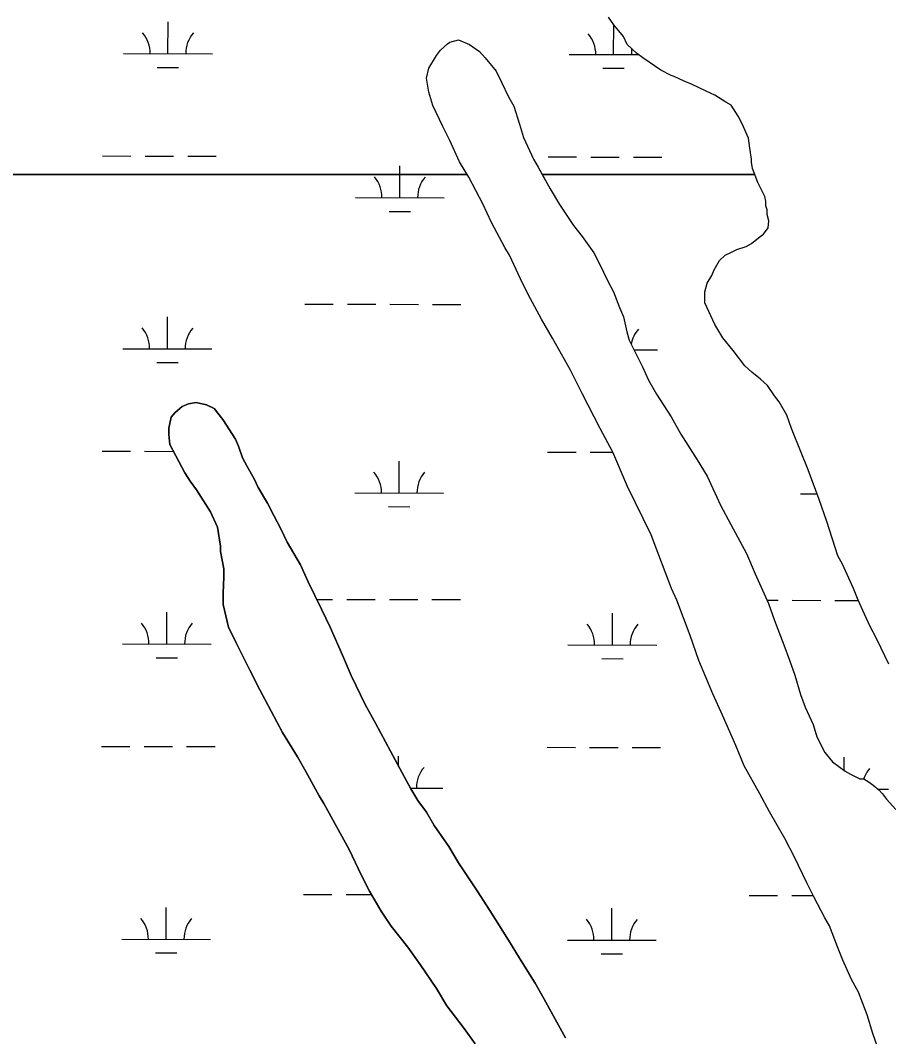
# Model space of a CAD drawing. Extents: x 3187622 to 3225504, y 800805 to 826213.
# Drawn here: x 3208180 to 3209158, y 822411 to 823556 of the extents above; entities that cross this region are included whole.
import ezdxf

# ---------------------------------------------------------------- set-up
doc = ezdxf.new("R2010")
doc.units = 0
doc.layers.add('V-SITE-VEGE', color=7, linetype='Continuous')
doc.layers.add('V-WETL-SWMP', color=7, linetype='Continuous')

msp = doc.modelspace()

# ---------------------------------------------------------------- linework, layer by layer
at = {"layer": 'V-SITE-VEGE'}
for p, q in [((3208848.3, 823551), (3208842.1, 823559.8)), ((3208858.9, 823537.8), (3208848.3, 823551)), ((3208863.3, 823529), (3208858.9, 823537.8)), ((3208653, 823522.6), (3208660.9, 823529.7)), ((3208660.9, 823529.7), (3208663.5, 823531.4)), ((3208663.5, 823531.4), (3208673.2, 823534.1)), ((3208673.2, 823534.1), (3208685.5, 823528.8)), ((3208685.5, 823528.8), (3208697, 823520.9)), ((3208873.8, 823519.3), (3208863.3, 823529)), ((3208639.8, 823502.4), (3208648.6, 823516.5)), ((3208648.6, 823516.5), (3208653, 823522.6)), ((3208697, 823520.9), (3208703.1, 823513.9)), ((3208703.1, 823513.9), (3208715.5, 823498.9)), ((3208880.9, 823514), (3208873.8, 823519.3)), ((3208901.1, 823500), (3208880.9, 823514)), ((3208637.1, 823490.9), (3208639.8, 823502.4)), ((3208639.8, 823475.1), (3208637.1, 823490.9)), ((3208715.5, 823498.9), (3208721.6, 823486.6)), ((3208912.6, 823493.8), (3208901.1, 823500)), ((3208916.1, 823492.9), (3208912.6, 823493.8)), ((3208927.5, 823487.7), (3208916.1, 823492.9)), ((3208721.6, 823486.6), (3208729.6, 823469.9)), ((3208935.5, 823484.2), (3208927.5, 823487.7)), ((3208952.2, 823476.3), (3208935.5, 823484.2)), ((3208644.2, 823460.1), (3208639.8, 823475.1)), ((3208729.6, 823469.9), (3208735.7, 823459.3)), ((3208961.9, 823471.9), (3208952.2, 823476.3)), ((3208974.2, 823464), (3208961.9, 823471.9)), ((3208655.7, 823436.4), (3208644.2, 823460.1)), ((3208735.7, 823459.3), (3208741.9, 823439.1)), ((3208980.4, 823460.4), (3208974.2, 823464)), ((3208988.3, 823448.1), (3208980.4, 823460.4)), ((3208992.7, 823439.3), (3208988.3, 823448.1)), ((3208663.6, 823420.6), (3208655.7, 823436.4)), ((3208741.9, 823439.1), (3208746.3, 823424.2)), ((3208999.7, 823423.5), (3208992.7, 823439.3)), ((3208746.3, 823424.2), (3208757.8, 823399.5)), ((3209001.5, 823412.1), (3208999.7, 823423.5)), ((3208674.2, 823396.8), (3208663.6, 823420.6)), ((3209003.3, 823399.7), (3209001.5, 823412.1)), ((3208757.8, 823399.5), (3208763.1, 823390.7)), ((3209003.3, 823396.2), (3209003.3, 823399.7)), ((3208684.8, 823379.2), (3208674.2, 823396.8)), ((3208763.1, 823390.7), (3208776.3, 823366.1)), ((3209004.2, 823389.2), (3209003.3, 823396.2)), ((3209010.3, 823373.4), (3209004.2, 823389.2)), ((3208700.6, 823349.3), (3208684.8, 823379.2)), ((3208776.3, 823366.1), (3208786.9, 823348.5)), ((3209018.3, 823357.5), (3209010.3, 823373.4)), ((3209019.2, 823352.2), (3209018.3, 823357.5)), ((3208710.3, 823328.2), (3208700.6, 823349.3)), ((3208786.9, 823348.5), (3208802.7, 823324.8)), ((3209019.2, 823347), (3209019.2, 823352.2)), ((3209020.9, 823342.6), (3209019.2, 823347)), ((3209020.9, 823337.3), (3209020.9, 823342.6)), ((3209022.7, 823330.2), (3209020.9, 823337.3)), ((3209021.8, 823322.3), (3209022.7, 823330.2)), ((3208725.3, 823300.1), (3208710.3, 823328.2)), ((3208802.7, 823324.8), (3208812.4, 823312.5)), ((3209016.6, 823315.3), (3209021.8, 823322.3)), ((3208812.4, 823312.5), (3208825.6, 823294)), ((3209003.4, 823304.7), (3209013, 823312.6)), ((3209013, 823312.6), (3209016.6, 823315.3)), ((3208730.6, 823291.3), (3208725.3, 823300.1)), ((3208980.5, 823295), (3208986.7, 823297.7)), ((3208986.7, 823297.7), (3208997.2, 823301.2)), ((3208997.2, 823301.2), (3209003.4, 823304.7)), ((3208742.9, 823264.9), (3208730.6, 823291.3)), ((3208825.6, 823294), (3208831.8, 823282.6)), ((3208961.2, 823274.8), (3208967.3, 823285.3)), ((3208967.3, 823285.3), (3208973.5, 823291.5)), ((3208973.5, 823291.5), (3208980.5, 823295)), ((3208831.8, 823282.6), (3208841.5, 823262.3)), ((3208958.5, 823268.6), (3208961.2, 823274.8)), ((3208751.8, 823247.3), (3208742.9, 823264.9)), ((3208841.5, 823262.3), (3208847.7, 823250)), ((3208953.2, 823259.8), (3208958.5, 823268.6)), ((3208847.7, 823250), (3208854.7, 823232.4)), ((3208950.6, 823250.1), (3208953.2, 823259.8)), ((3208950.6, 823237.8), (3208950.6, 823250.1)), ((3208766.7, 823219.2), (3208751.8, 823247.3)), ((3208854.7, 823232.4), (3208859.1, 823221.9)), ((3208962.1, 823213.2), (3208950.6, 823237.8)), ((3208779.1, 823198), (3208766.7, 823219.2)), ((3208859.1, 823221.9), (3208862.7, 823205.2)), ((3208862.7, 823205.2), (3208865.3, 823195.5)), ((3208970.9, 823198.2), (3208962.1, 823213.2)), ((3208799.3, 823162), (3208779.1, 823198)), ((3208865.3, 823195.5), (3208880.3, 823165.6)), ((3208982.4, 823184.1), (3208970.9, 823198.2)), ((3208995.6, 823166.6), (3208982.4, 823184.1)), ((3208812.6, 823135.6), (3208799.3, 823162)), ((3208880.3, 823165.6), (3208887.3, 823150.6)), ((3209003.5, 823159.5), (3208995.6, 823166.6)), ((3209013.2, 823151.6), (3209003.5, 823159.5)), ((3208887.3, 823150.6), (3208896.2, 823134.8)), ((3209021.1, 823144.6), (3209013.2, 823151.6)), ((3208832.8, 823096), (3208812.6, 823135.6)), ((3209029, 823133.1), (3209021.1, 823144.6)), ((3208362.1, 823121.1), (3208369.1, 823123.8)), ((3208369.1, 823123.8), (3208377.9, 823125.5)), ((3208377.9, 823125.5), (3208389.3, 823122.9)), ((3208896.2, 823134.8), (3208912.9, 823109.3)), ((3209034.3, 823126.1), (3209029, 823133.1)), ((3209043.1, 823111.2), (3209034.3, 823126.1)), ((3208349.7, 823108.8), (3208354.1, 823114.1)), ((3208354.1, 823114.1), (3208362.1, 823121.1)), ((3208389.3, 823122.9), (3208398.1, 823118.5)), ((3208398.1, 823118.5), (3208407.8, 823106.2)), ((3208347.1, 823096.5), (3208349.7, 823108.8)), ((3208407.8, 823106.2), (3208421.9, 823084.2)), ((3208912.9, 823109.3), (3208923.5, 823089.9)), ((3209048.4, 823096.2), (3209043.1, 823111.2)), ((3208347.1, 823089.4), (3208347.1, 823096.5)), ((3208348, 823078), (3208347.1, 823089.4)), ((3208846.9, 823069.6), (3208832.8, 823096)), ((3208923.5, 823089.9), (3208942, 823060.9)), ((3209059, 823068.9), (3209048.4, 823096.2)), ((3208364.8, 823046.3), (3208348, 823078)), ((3208421.9, 823084.2), (3208425.4, 823076.3)), ((3208425.4, 823076.3), (3208429.9, 823063.1)), ((3208863.7, 823030.9), (3208846.9, 823069.6)), ((3209066.9, 823049.6), (3209059, 823068.9)), ((3208429.9, 823063.1), (3208435.1, 823053.4)), ((3208942, 823060.9), (3208953.4, 823042.4)), ((3208370.9, 823036.7), (3208364.8, 823046.3)), ((3208435.1, 823053.4), (3208443.1, 823039.4)), ((3209079.3, 823016.2), (3209066.9, 823049.6)), ((3208378, 823027), (3208370.9, 823036.7)), ((3208443.1, 823039.4), (3208447.5, 823029.7)), ((3208953.4, 823042.4), (3208968.4, 823009.9)), ((3208393.8, 823002.4), (3208378, 823027)), ((3208447.5, 823029.7), (3208458.1, 823012.1)), ((3208890.1, 822976.4), (3208863.7, 823030.9)), ((3208458.1, 823012.1), (3208465.1, 822998)), ((3208968.4, 823009.9), (3208979.9, 822987.9)), ((3209088.1, 822991.5), (3209079.3, 823016.2)), ((3208401.8, 822984.8), (3208393.8, 823002.4)), ((3208465.1, 822998), (3208473, 822983.1)), ((3208979.9, 822987.9), (3208997.5, 822955.4)), ((3209100.5, 822952.8), (3209088.1, 822991.5)), ((3208405.3, 822963.7), (3208401.8, 822984.8)), ((3208473, 822983.1), (3208480.1, 822968.1)), ((3208899, 822953.5), (3208890.1, 822976.4)), ((3208405.3, 822957.5), (3208405.3, 822963.7)), ((3208480.1, 822968.1), (3208495.1, 822942.6)), ((3208408.8, 822938.1), (3208405.3, 822957.5)), ((3208913.1, 822915.7), (3208899, 822953.5)), ((3208997.5, 822955.4), (3209007.2, 822932.5)), ((3209105.8, 822943.1), (3209100.5, 822952.8)), ((3208495.1, 822942.6), (3208503.9, 822923.3)), ((3209118.1, 822915.9), (3209105.8, 822943.1)), ((3208408.9, 822928.5), (3208408.8, 822938.1)), ((3209007.2, 822932.5), (3209022.2, 822899.1)), ((3208408, 822910.9), (3208408.9, 822928.5)), ((3208503.9, 822923.3), (3208518.9, 822892.5)), ((3208408, 822897.7), (3208408, 822910.9)), ((3208919.2, 822902.5), (3208913.1, 822915.7)), ((3209123.4, 822902.7), (3209118.1, 822915.9)), ((3208414.2, 822872.2), (3208408, 822897.7)), ((3208934.2, 822862.9), (3208919.2, 822902.5)), ((3209022.2, 822899.1), (3209029.3, 822879.7)), ((3209130.4, 822886.9), (3209123.4, 822902.7)), ((3208518.9, 822892.5), (3208528.6, 822872.2)), ((3209136.6, 822873.7), (3209130.4, 822886.9)), ((3208423, 822853.7), (3208414.2, 822872.2)), ((3208528.6, 822872.2), (3208542.7, 822840.6)), ((3209029.3, 822879.7), (3209039.8, 822852.5)), ((3209144.5, 822858.7), (3209136.6, 822873.7)), ((3208943.9, 822834.8), (3208934.2, 822862.9)), ((3208438, 822823.8), (3208423, 822853.7)), ((3209039.8, 822852.5), (3209046, 822834.9)), ((3209157.8, 822830.6), (3209144.5, 822858.7)), ((3208542.7, 822840.6), (3208552.4, 822817.7)), ((3208959.8, 822797), (3208943.9, 822834.8)), ((3209046, 822834.9), (3209052.2, 822818.2)), ((3208449.4, 822801.8), (3208438, 822823.8)), ((3208552.4, 822817.7), (3208568.2, 822785.2)), ((3209052.2, 822818.2), (3209058.4, 822796.2)), ((3208475, 822753.4), (3208449.4, 822801.8)), ((3208970.4, 822773.2), (3208959.8, 822797)), ((3209058.4, 822796.2), (3209063.7, 822782.1)), ((3208568.2, 822785.2), (3208579.7, 822764.1)), ((3209063.7, 822782.1), (3209072.5, 822762.7)), ((3208985.4, 822738.9), (3208970.4, 822773.2)), ((3208579.7, 822764.1), (3208596.5, 822732.4)), ((3209072.5, 822762.7), (3209076.9, 822748.7)), ((3208491.7, 822726.1), (3208475, 822753.4)), ((3209076.9, 822748.7), (3209085.7, 822731.1)), ((3208995.1, 822716), (3208985.4, 822738.9)), ((3208501.4, 822709.4), (3208491.7, 822726.1)), ((3208596.5, 822732.4), (3208607, 822713.1)), ((3209085.7, 822731.1), (3209094.5, 822720.5)), ((3208607, 822713.1), (3208619.4, 822690.2)), ((3209012.7, 822684.4), (3208995.1, 822716)), ((3209094.5, 822720.5), (3209108.6, 822710)), ((3208516.4, 822682.2), (3208501.4, 822709.4)), ((3209108.6, 822710), (3209114.8, 822706.5)), ((3209114.8, 822706.5), (3209125.3, 822701.2)), ((3209125.3, 822701.2), (3209129.7, 822701.2)), ((3209129.7, 822701.2), (3209135.9, 822697.7)), ((3208619.4, 822690.2), (3208627.3, 822677)), ((3209135.9, 822697.7), (3209140.3, 822694.2)), ((3209140.3, 822694.2), (3209146.5, 822688.9)), ((3209146.5, 822688.9), (3209150.9, 822684.5)), ((3208521.7, 822673.4), (3208516.4, 822682.2)), ((3208627.3, 822677), (3208637, 822663.8)), ((3209023.3, 822664.1), (3209012.7, 822684.4)), ((3209150.9, 822684.5), (3209155.3, 822678.3)), ((3209155.3, 822678.3), (3209165.8, 822666.9)), ((3208549.9, 822621.5), (3208521.7, 822673.4)), ((3208637, 822663.8), (3208645.8, 822648.8)), ((3209040.9, 822634.2), (3209023.3, 822664.1)), ((3208645.8, 822648.8), (3208662.5, 822625.1)), ((3209051.5, 822613.1), (3209040.9, 822634.2)), ((3208564, 822592.5), (3208549.9, 822621.5)), ((3208662.5, 822625.1), (3208673.1, 822606.6)), ((3209065.6, 822584.1), (3209051.5, 822613.1)), ((3208673.1, 822606.6), (3208694.3, 822575)), ((3208572.8, 822574.9), (3208564, 822592.5)), ((3208586.1, 822552), (3208572.8, 822574.9)), ((3208694.3, 822575), (3208708.4, 822553)), ((3209073.5, 822568.3), (3209065.6, 822584.1)), ((3209085.9, 822544.5), (3209073.5, 822568.3)), ((3208597.5, 822535.3), (3208586.1, 822552)), ((3208708.4, 822553), (3208729.5, 822519.6)), ((3209091.1, 822535.7), (3209085.9, 822544.5)), ((3208616, 822511.6), (3208597.5, 822535.3)), ((3209100, 822512), (3209091.1, 822535.7)), ((3208729.5, 822519.6), (3208741.8, 822499.3)), ((3208630.1, 822492.2), (3208616, 822511.6)), ((3209106.1, 822497), (3209100, 822512)), ((3208741.8, 822499.3), (3208759.5, 822471.2)), ((3209115.8, 822475), (3209106.1, 822497)), ((3208648.6, 822464.9), (3208630.1, 822492.2)), ((3208759.5, 822471.2), (3208769.2, 822453.6)), ((3209123.8, 822461), (3209115.8, 822475)), ((3208660.1, 822445.6), (3208648.6, 822464.9)), ((3209133.5, 822435.4), (3209123.8, 822461)), ((3208769.2, 822453.6), (3208784.1, 822427.2)), ((3208679.4, 822420.1), (3208660.1, 822445.6)), ((3208784.1, 822427.2), (3208793.8, 822409.6)), ((3209139.7, 822414.3), (3209133.5, 822435.4)), ((3208691.8, 822402.5), (3208679.4, 822420.1)), ((3209149.4, 822387.1), (3209139.7, 822414.3))]:
    msp.add_line(p, q, dxfattribs=at)
at = {"layer": 'V-WETL-SWMP'}
for p, q in [((3208848.3, 823551), (3208842.1, 823559.8)), ((3208346, 823518.5), (3208346.1, 823554.5)), ((3208847.9, 823517.5), (3208848, 823551.4)), ((3208858.9, 823537.8), (3208848.3, 823551)), ((3208863.3, 823529), (3208858.9, 823537.8)), ((3208653, 823522.6), (3208660.9, 823529.7)), ((3208660.9, 823529.7), (3208663.5, 823531.4)), ((3208663.5, 823531.4), (3208673.2, 823534.1)), ((3208673.2, 823534.1), (3208685.5, 823528.8)), ((3208685.5, 823528.8), (3208697, 823520.9)), ((3208873.8, 823519.3), (3208863.3, 823529)), ((3208296, 823518.6), (3208396, 823518.4)), ((3208639.8, 823502.4), (3208648.6, 823516.5)), ((3208648.6, 823516.5), (3208653, 823522.6)), ((3208697, 823520.9), (3208703.1, 823513.9)), ((3208703.1, 823513.9), (3208715.5, 823498.9)), ((3208797.9, 823517.6), (3208876.3, 823517.5)), ((3208880.9, 823514), (3208873.8, 823519.3)), ((3208901.1, 823500), (3208880.9, 823514)), ((3208333.9, 823503.1), (3208357.9, 823503.1)), ((3208637.1, 823490.9), (3208639.8, 823502.4)), ((3208835.9, 823502.1), (3208859.9, 823502.1)), ((3208639.8, 823475.1), (3208637.1, 823490.9)), ((3208715.5, 823498.9), (3208721.6, 823486.6)), ((3208912.6, 823493.8), (3208901.1, 823500)), ((3208916.1, 823492.9), (3208912.6, 823493.8)), ((3208927.5, 823487.7), (3208916.1, 823492.9)), ((3208721.6, 823486.6), (3208729.6, 823469.9)), ((3208935.5, 823484.2), (3208927.5, 823487.7)), ((3208952.2, 823476.3), (3208935.5, 823484.2)), ((3208644.2, 823460.1), (3208639.8, 823475.1)), ((3208729.6, 823469.9), (3208735.7, 823459.3)), ((3208961.9, 823471.9), (3208952.2, 823476.3)), ((3208974.2, 823464), (3208961.9, 823471.9)), ((3208655.7, 823436.4), (3208644.2, 823460.1)), ((3208735.7, 823459.3), (3208741.9, 823439.1)), ((3208980.4, 823460.4), (3208974.2, 823464)), ((3208988.3, 823448.1), (3208980.4, 823460.4)), ((3208992.7, 823439.3), (3208988.3, 823448.1)), ((3208663.6, 823420.6), (3208655.7, 823436.4)), ((3208741.9, 823439.1), (3208746.3, 823424.2)), ((3208999.7, 823423.5), (3208992.7, 823439.3)), ((3208746.3, 823424.2), (3208757.8, 823399.5)), ((3209001.5, 823412.1), (3208999.7, 823423.5)), ((3208674.2, 823396.8), (3208663.6, 823420.6)), ((3209003.3, 823399.7), (3209001.5, 823412.1)), ((3208272.3, 823403.3), (3208304.3, 823403.2)), ((3208320.3, 823403.2), (3208352.3, 823403.1)), ((3208368.3, 823403.1), (3208400.3, 823403)), ((3208757.8, 823399.5), (3208763.1, 823390.7)), ((3208774.2, 823402.2), (3208806.2, 823402.2)), ((3208822.2, 823402.1), (3208854.2, 823402.1)), ((3208870.2, 823402), (3208902.2, 823402)), ((3209003.3, 823396.2), (3209003.3, 823399.7)), ((3208607.1, 823382.4), (3208607.2, 823392.2)), ((3208682.9, 823382.4), (3208674.2, 823396.8)), ((3208763.1, 823390.7), (3208767.5, 823382.4)), ((3209004.2, 823389.2), (3209003.3, 823396.2)), ((3209006.8, 823382.4), (3209004.2, 823389.2)), ((3205837.8, 823382.4), (3208682.9, 823382.4)), ((3208607.1, 823356.2), (3208607.1, 823382.4)), ((3208767.5, 823382.4), (3209006.8, 823382.4)), ((3208557.1, 823356.3), (3208657.1, 823356.1)), ((3208595, 823340.8), (3208619, 823340.7)), ((3208500, 823236.3), (3208532, 823236.2)), ((3208548, 823236.2), (3208580, 823236.1)), ((3208596, 823236.1), (3208628, 823236)), ((3208644, 823236), (3208676, 823235.9)), ((3208345.3, 823185.9), (3208345.4, 823221.9)), ((3208295.3, 823186), (3208395.3, 823185.8)), ((3208870.7, 823184.8), (3208897.2, 823184.8)), ((3208333.3, 823170.5), (3208357.3, 823170.4)), ((3208271.7, 823070.6), (3208303.7, 823070.5)), ((3208319.7, 823070.5), (3208351.7, 823070.4)), ((3208773.6, 823069.6), (3208805.6, 823069.5)), ((3208821.6, 823069.5), (3208847, 823069.4)), ((3208606.4, 823023.5), (3208606.5, 823059.5)), ((3208556.4, 823023.6), (3208656.4, 823023.4)), ((3209058.3, 823022.6), (3209076.9, 823022.5)), ((3208594.4, 823008.1), (3208618.4, 823008)), ((3208513.5, 822903.6), (3208531.3, 822903.6)), ((3208547.3, 822903.5), (3208579.3, 822903.5)), ((3208595.3, 822903.4), (3208627.3, 822903.4)), ((3208643.3, 822903.3), (3208675.3, 822903.3)), ((3209020.6, 822902.6), (3209033.2, 822902.5)), ((3209049.2, 822902.5), (3209081.2, 822902.4)), ((3209097.2, 822902.4), (3209123.5, 822902.4)), ((3208344.6, 822853.2), (3208344.7, 822889.2)), ((3208846.5, 822852.2), (3208846.6, 822888.2)), ((3208294.6, 822853.3), (3208394.6, 822853.1)), ((3208796.5, 822852.3), (3208896.5, 822852.1)), ((3208332.6, 822837.8), (3208356.6, 822837.7)), ((3208834.5, 822836.8), (3208858.5, 822836.7)), ((3208271, 822737.9), (3208303, 822737.9)), ((3208319, 822737.8), (3208351, 822737.8)), ((3208367, 822737.7), (3208399, 822737.7)), ((3208772.9, 822736.9), (3208804.9, 822736.8)), ((3208820.9, 822736.8), (3208852.9, 822736.7)), ((3208868.9, 822736.7), (3208900.9, 822736.6)), ((3208605.8, 822715.3), (3208605.8, 822726.8)), ((3209107.7, 822710.7), (3209107.7, 822725.8)), ((3208619, 822690.8), (3208655.7, 822690.7)), ((3209145.5, 822689.7), (3209157.6, 822689.7)), ((3208498.6, 822571), (3208530.6, 822570.9)), ((3208546.6, 822570.9), (3208575.2, 822570.8)), ((3209000.5, 822569.9), (3209032.5, 822569.9)), ((3209048.5, 822569.8), (3209072.8, 822569.8)), ((3208343.9, 822520.5), (3208344, 822556.5)), ((3208845.8, 822519.5), (3208845.9, 822555.5)), ((3208293.9, 822520.6), (3208393.9, 822520.4)), ((3208795.8, 822519.6), (3208895.8, 822519.4)), ((3208331.9, 822505.1), (3208355.9, 822505.1)), ((3208833.8, 822504.1), (3208857.8, 822504.1))]:
    msp.add_line(p, q, dxfattribs=at)
for points in [[(3209149.4, 822387.1), (3209139.7, 822414.3), (3209133.5, 822435.4), (3209123.8, 822461), (3209115.8, 822475), (3209106.1, 822497), (3209100, 822512), (3209091.1, 822535.7), (3209085.9, 822544.5), (3209073.5, 822568.3), (3209065.6, 822584.1), (3209051.5, 822613.1), (3209040.9, 822634.2), (3209023.3, 822664.1), (3209012.7, 822684.4), (3208995.1, 822716), (3208985.4, 822738.9), (3208970.4, 822773.2), (3208959.8, 822797), (3208943.9, 822834.8), (3208934.2, 822862.9), (3208919.2, 822902.5), (3208913.1, 822915.7), (3208899, 822953.5), (3208890.1, 822976.4), (3208863.7, 823030.9), (3208846.9, 823069.6), (3208832.8, 823096), (3208812.6, 823135.6), (3208799.3, 823162), (3208779.1, 823198), (3208766.7, 823219.2), (3208751.8, 823247.3), (3208742.9, 823264.9), (3208730.6, 823291.3), (3208725.3, 823300.1), (3208710.3, 823328.2), (3208700.6, 823349.3), (3208684.8, 823379.2), (3208682.9, 823382.4), (3205837.8, 823382.4)], [(3208767.5, 823382.4), (3208776.3, 823366.1), (3208786.9, 823348.5), (3208802.7, 823324.8), (3208812.4, 823312.5), (3208825.6, 823294), (3208831.8, 823282.6), (3208841.5, 823262.3), (3208847.7, 823250), (3208854.7, 823232.4), (3208859.1, 823221.9), (3208862.7, 823205.2), (3208865.3, 823195.5), (3208880.3, 823165.6), (3208887.3, 823150.6), (3208896.2, 823134.8), (3208912.9, 823109.3), (3208923.5, 823089.9), (3208942, 823060.9), (3208953.4, 823042.4), (3208968.4, 823009.9), (3208979.9, 822987.9), (3208997.5, 822955.4), (3209007.2, 822932.5), (3209022.2, 822899.1), (3209029.3, 822879.7), (3209039.8, 822852.5), (3209046, 822834.9), (3209052.2, 822818.2), (3209058.4, 822796.2), (3209063.7, 822782.1), (3209072.5, 822762.7), (3209076.9, 822748.7), (3209085.7, 822731.1), (3209094.5, 822720.5), (3209108.6, 822710), (3209114.8, 822706.5), (3209125.3, 822701.2), (3209129.7, 822701.2), (3209135.9, 822697.7), (3209140.3, 822694.2), (3209146.5, 822688.9), (3209150.9, 822684.5), (3209155.3, 822678.3), (3209165.8, 822666.9)], [(3209100.5, 822952.8), (3209088.1, 822991.5), (3209079.3, 823016.2), (3209066.9, 823049.6), (3209059, 823068.9), (3209048.4, 823096.2), (3209043.1, 823111.2), (3209034.3, 823126.1), (3209029, 823133.1), (3209021.1, 823144.6), (3209013.2, 823151.6), (3209003.5, 823159.5), (3208995.6, 823166.6), (3208982.4, 823184.1), (3208970.9, 823198.2), (3208962.1, 823213.2), (3208950.6, 823237.8), (3208950.6, 823250.1), (3208953.2, 823259.8), (3208958.5, 823268.6), (3208961.2, 823274.8), (3208967.3, 823285.3), (3208973.5, 823291.5), (3208980.5, 823295), (3208986.7, 823297.7), (3208997.2, 823301.2), (3209003.4, 823304.7), (3209013, 823312.6), (3209016.6, 823315.3), (3209021.8, 823322.3), (3209022.7, 823330.2), (3209020.9, 823337.3), (3209020.9, 823342.6), (3209019.2, 823347), (3209019.2, 823352.2), (3209018.3, 823357.5), (3209010.3, 823373.4), (3209006.8, 823382.4), (3208767.5, 823382.4)], [(3208495.1, 822942.6), (3208480.1, 822968.1), (3208473, 822983.1), (3208465.1, 822998), (3208458.1, 823012.1), (3208447.5, 823029.7), (3208443.1, 823039.4), (3208435.1, 823053.4), (3208429.9, 823063.1), (3208425.4, 823076.3), (3208421.9, 823084.2), (3208407.8, 823106.2), (3208398.1, 823118.5), (3208389.3, 823122.9), (3208377.9, 823125.5), (3208369.1, 823123.8), (3208362.1, 823121.1), (3208354.1, 823114.1), (3208349.7, 823108.8), (3208347.1, 823096.5), (3208347.1, 823089.4), (3208348, 823078), (3208364.8, 823046.3), (3208370.9, 823036.7), (3208378, 823027), (3208393.8, 823002.4), (3208401.8, 822984.8), (3208405.3, 822963.7), (3208405.3, 822957.5), (3208408.8, 822938.1), (3208408.9, 822928.5), (3208408, 822910.9), (3208408, 822897.7), (3208414.2, 822872.2), (3208423, 822853.7), (3208438, 822823.8), (3208449.4, 822801.8), (3208475, 822753.4), (3208491.7, 822726.1), (3208501.4, 822709.4), (3208516.4, 822682.2), (3208521.7, 822673.4), (3208549.9, 822621.5), (3208564, 822592.5), (3208572.8, 822574.9), (3208586.1, 822552), (3208597.5, 822535.3), (3208616, 822511.6), (3208630.1, 822492.2), (3208648.6, 822464.9), (3208660.1, 822445.6), (3208679.4, 822420.1), (3208691.8, 822402.5)], [(3209157.8, 822830.6), (3209144.5, 822858.7), (3209136.6, 822873.7), (3209130.4, 822886.9), (3209123.4, 822902.7), (3209118.1, 822915.9), (3209105.8, 822943.1), (3209100.5, 822952.8)], [(3208793.8, 822409.6), (3208784.1, 822427.2), (3208769.2, 822453.6), (3208759.5, 822471.2), (3208741.8, 822499.3), (3208729.5, 822519.6), (3208708.4, 822553), (3208694.3, 822575), (3208673.1, 822606.6), (3208662.5, 822625.1), (3208645.8, 822648.8), (3208637, 822663.8), (3208627.3, 822677), (3208619.4, 822690.2), (3208607, 822713.1), (3208596.5, 822732.4), (3208579.7, 822764.1), (3208568.2, 822785.2), (3208552.4, 822817.7), (3208542.7, 822840.6), (3208528.6, 822872.2), (3208518.9, 822892.5), (3208503.9, 822923.3), (3208495.1, 822942.6)]]:
    msp.add_lwpolyline(points, dxfattribs=at)
for centre, start, end in [((3208290.7, 823519.1), 359.1115, 40.6551), ((3208401.2, 823518.9), 139.1115, 180.6551), ((3208792.6, 823518.1), 359.1115, 40.6551), ((3208903.1, 823517.9), 169.6524, 180.6551), ((3208551.8, 823356.7), 359.1115, 40.6551), ((3208662.3, 823356.5), 139.1115, 180.6551), ((3208290.1, 823186.5), 359.1115, 40.6551), ((3208400.5, 823186.2), 139.1115, 180.6551), ((3208902.4, 823185.2), 139.1115, 170.8644), ((3208551.2, 823024.1), 359.1115, 40.6551), ((3208661.6, 823023.8), 139.1115, 180.6551), ((3208289.4, 822853.8), 359.1115, 40.6551), ((3208399.9, 822853.6), 139.1115, 180.6551), ((3208791.3, 822852.8), 359.1115, 40.6551), ((3208901.8, 822852.5), 139.1115, 180.6551), ((3208661, 822691.2), 139.1115, 180.6551), ((3209162.9, 822690.1), 139.1115, 161.7513), ((3208288.7, 822521.1), 359.1115, 40.6551), ((3208399.2, 822520.9), 139.1115, 180.6551), ((3208790.6, 822520.1), 359.1115, 40.6551), ((3208901.1, 822519.9), 139.1115, 180.6551)]:
    msp.add_arc(centre, 35.2, start, end, dxfattribs=at)

doc.saveas('drawing.dxf')
